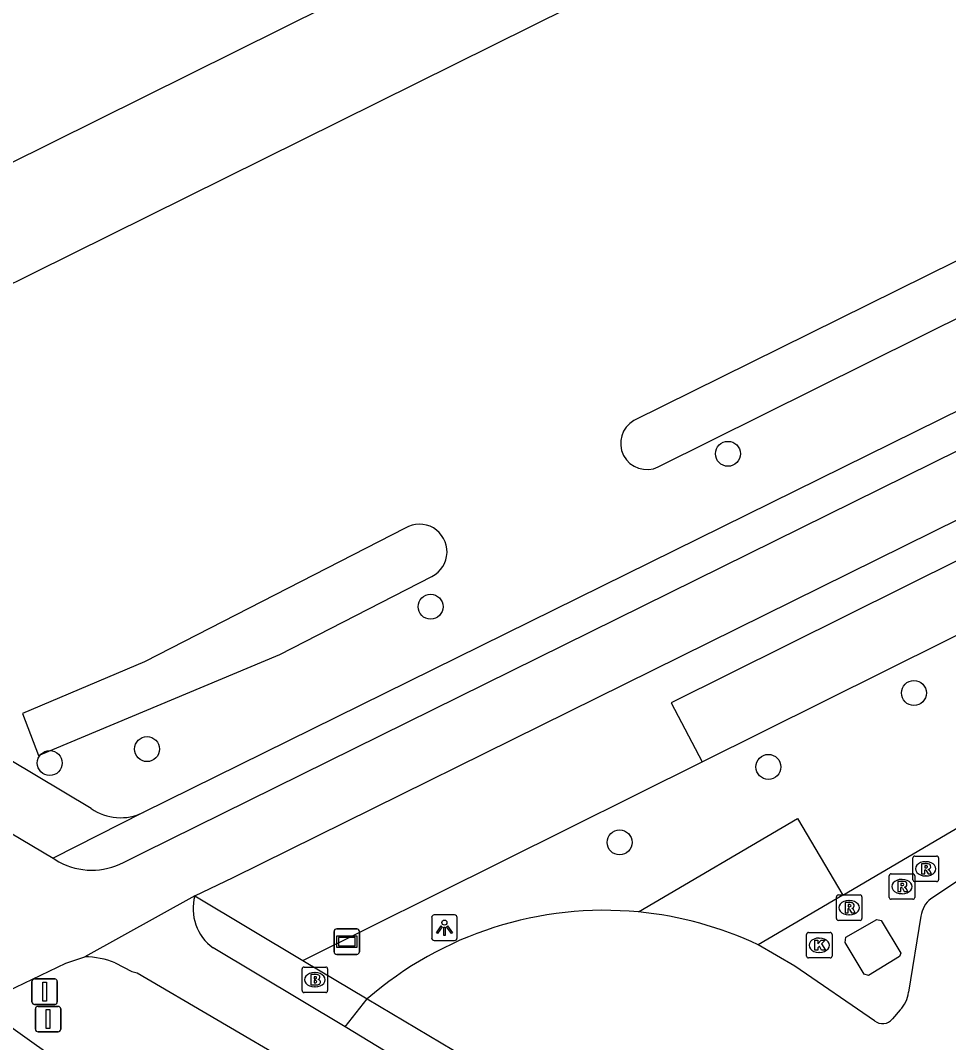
# Model space of a CAD drawing. Extents: x 157321 to 158827, y 386650 to 388532.
# Drawn here: x 158319.37 to 158355.78, y 386925.35 to 386965.44 of the extents above; entities that cross this region are included whole.
import ezdxf

# ---------------------------------------------------------------- set-up
doc = ezdxf.new("R2010")
doc.units = 0
for name, color, linetype in [('IMGEO_Berm_groen', 7, 'Continuous'), ('IMGEO_Boom', 7, 'Continuous'), ('IMGEO_Brandkraan', 7, 'Continuous'), ('IMGEO_Fietspad_gesloten', 7, 'Continuous'), ('IMGEO_Gemengd_bos', 7, 'Continuous'), ('IMGEO_Kolk', 7, 'Continuous'), ('IMGEO_Lage_trafo', 7, 'Continuous'), ('IMGEO_Lichtpunt', 7, 'Continuous'), ('IMGEO_Rijbaan_lokaal_gesloten', 7, 'Continuous'), ('IMGEO_Rijbaan_lokaal_open', 7, 'Continuous'), ('IMGEO_Rioolput', 7, 'Continuous'), ('IMGEO_Verkeersbordpaal', 7, 'Continuous'), ('IMGEO_Verklikker', 7, 'Continuous'), ('IMGEO_Voetpad_open', 7, 'Continuous'), ('IMGEO_Waterloop', 7, 'Continuous')]:
    doc.layers.add(name, color=color, linetype=linetype)

msp = doc.modelspace()

# ---------------------------------------------------------------- linework, layer by layer
at = {"layer": 'IMGEO_Berm_groen'}
msp.add_lwpolyline([(158330.451, 386928.571), (158346.119, 386936.364)], dxfattribs=at)
at = {"layer": 'IMGEO_Boom'}
for centre in [(158347.127, 386948.443), (158335.46, 386942.446), (158354.427, 386939.06), (158324.333, 386936.858), (158320.518, 386936.313), (158348.716, 386936.162), (158342.875, 386933.199)]:
    msp.add_circle(centre, 0.489, dxfattribs=at)
at = {"layer": 'IMGEO_Brandkraan'}
for p, q in [((158330.494, 386928.311), (158331.346, 386928.311)), ((158330.419, 386927.385), (158330.419, 386928.237)), ((158330.907, 386928.091), (158330.932, 386928.091)), ((158331.42, 386928.237), (158331.42, 386927.385)), ((158330.93, 386927.531), (158330.905, 386927.531)), ((158331.346, 386927.311), (158330.494, 386927.311))]:
    msp.add_line(p, q, dxfattribs=at)
for points in [[(158330.494, 386928.311), (158331.346, 386928.311)], [(158330.419, 386927.385), (158330.419, 386928.237)], [(158330.767, 386928.011), (158330.767, 386927.611), (158330.98, 386927.611)], [(158330.998, 386928.011), (158330.767, 386928.011)], [(158330.946, 386927.93), (158330.892, 386927.93), (158330.892, 386927.854)], [(158331.42, 386928.237), (158331.42, 386927.385)], [(158330.892, 386927.854), (158330.945, 386927.854)], [(158330.954, 386927.778), (158330.892, 386927.778), (158330.892, 386927.697)], [(158330.892, 386927.697), (158330.954, 386927.697)], [(158331.346, 386927.311), (158330.494, 386927.311)]]:
    msp.add_lwpolyline(points, dxfattribs=at)
for centre, radius, start, end in [((158330.496, 386928.235), 0.0765, 91.552, 178.448), ((158330.496, 386928.235), 0.0765, 91.552, 178.448), ((158331.344, 386928.235), 0.0765, 1.552, 88.448), ((158331.344, 386928.235), 0.0765, 1.552, 88.448), ((158330.947, 386927.892), 0.0379, 267.8285, 90.9355), ((158331.002, 386927.866), 0.145, 59.4692, 91.5367), ((158331.027, 386927.913), 0.0922, 285.5137, 58.1501), ((158330.955, 386927.737), 0.0404, 269.8759, 90.5077), ((158330.986, 386927.862), 0.251, 268.6676, 293.5347), ((158331.032, 386927.721), 0.105, 301.3115, 78.989), ((158330.496, 386927.387), 0.0765, 181.552, 268.448), ((158330.496, 386927.387), 0.0765, 181.552, 268.448), ((158331.344, 386927.387), 0.0765, 271.552, 358.448), ((158331.344, 386927.387), 0.0765, 271.552, 358.448)]:
    msp.add_arc(centre, radius, start, end, dxfattribs=at)
for centre, major_axis, ratio, start_param, end_param in [((158330.906, 386927.811), (-0.387, 0.002), 0.722429, 4.712389, 7.853982), ((158330.931, 386927.811), (-0.39, 0.002), 0.717154, 1.570796, 4.712389)]:
    msp.add_ellipse(centre, major_axis=major_axis, ratio=ratio, start_param=start_param, end_param=end_param, dxfattribs=at)
at = {"layer": 'IMGEO_Fietspad_gesloten'}
for points in [[(158323.412, 386932.416), (158324.19, 386932.8), (158457.336, 386998.52), (158460.314, 387000), (158484.901, 387012.221)], [(158326.206, 386931.101), (158327.714, 386931.826), (158458.366, 386996.365), (158465.686, 387000), (158486.098, 387010.137)], [(158315.556, 386935.605), (158320.647, 386932.578)], [(158320.647, 386932.578), (158320.879, 386932.44)], [(158326.206, 386931.101), (158321.889, 386928.714)], [(158318.513, 386927.204), (158321.154, 386928.464), (158321.889, 386928.714)], [(158332.104, 386925.962), (158326.925, 386929.06)], [(158323.084, 386928.471), (158323.734, 386928.138), (158323.946, 386928.077), (158330.195, 386924.422)], [(158336.683, 386923.178), (158332.104, 386925.962)]]:
    msp.add_lwpolyline(points, dxfattribs=at)
for centre, radius, start, end in [((158322.168, 386934.783), 2.674, 241.1821, 297.7322), ((158328.036, 386930.598), 1.897, 164.6392, 234.1733), ((158321.871, 386925.566), 3.148, 67.3367, 89.6749)]:
    msp.add_arc(centre, radius, start, end, dxfattribs=at)
at = {"layer": 'IMGEO_Gemengd_bos'}
for points in [[(158297.552, 386949.219), (158298.99, 386949.933), (158399.878, 387000), (158500, 387049.688), (158544.821, 387071.951)], [(158301.884, 386946.63), (158500, 387044.794), (158547.163, 387067.928)]]:
    msp.add_lwpolyline(points, dxfattribs=at)
at = {"layer": 'IMGEO_Kolk'}
for p, q in [((158350.211, 386928.74), (158350.211, 386929.592)), ((158350.286, 386929.666), (158351.138, 386929.666)), ((158351.212, 386929.592), (158351.212, 386928.74)), ((158350.699, 386929.446), (158350.724, 386929.446)), ((158350.722, 386928.886), (158350.697, 386928.886)), ((158351.138, 386928.666), (158350.286, 386928.666))]:
    msp.add_line(p, q, dxfattribs=at)
for points in [[(158350.211, 386928.74), (158350.211, 386929.592)], [(158350.286, 386929.666), (158351.138, 386929.666)], [(158351.212, 386929.592), (158351.212, 386928.74)], [(158350.532, 386929.366), (158350.655, 386929.366), (158350.655, 386929.215), (158350.785, 386929.366), (158350.949, 386929.366), (158350.803, 386929.215), (158350.956, 386928.966), (158350.804, 386928.966), (158350.719, 386929.13), (158350.655, 386929.063), (158350.655, 386928.966), (158350.532, 386928.966), (158350.532, 386929.366)], [(158351.138, 386928.666), (158350.286, 386928.666)]]:
    msp.add_lwpolyline(points, dxfattribs=at)
for centre, start, end in [((158350.288, 386929.59), 91.552, 178.448), ((158350.288, 386929.59), 91.552, 178.448), ((158351.136, 386929.59), 1.552, 88.448), ((158351.136, 386929.59), 1.552, 88.448), ((158350.288, 386928.742), 181.552, 268.448), ((158350.288, 386928.742), 181.552, 268.448), ((158351.136, 386928.742), 271.552, 358.448), ((158351.136, 386928.742), 271.552, 358.448)]:
    msp.add_arc(centre, 0.0765, start, end, dxfattribs=at)
for centre, major_axis, ratio, start_param, end_param in [((158350.698, 386929.166), (-0.387, 0.002), 0.722429, 4.712389, 7.853982), ((158350.723, 386929.166), (-0.39, 0.002), 0.717154, 1.570796, 4.712389)]:
    msp.add_ellipse(centre, major_axis=major_axis, ratio=ratio, start_param=start_param, end_param=end_param, dxfattribs=at)
at = {"layer": 'IMGEO_Lage_trafo'}
msp.add_lwpolyline([(158352.647, 386927.974), (158352.478, 386928.03), (158351.725, 386929.279), (158351.75, 386929.48), (158352.968, 386930.179), (158353.141, 386930.14), (158353.909, 386928.849), (158353.862, 386928.719), (158352.647, 386927.974)], dxfattribs=at)
at = {"layer": 'IMGEO_Lichtpunt'}
for p, q in [((158336.405, 386930.352), (158335.597, 386930.352)), ((158336.405, 386930.352), (158335.597, 386930.352)), ((158335.503, 386930.257), (158335.503, 386929.45)), ((158335.503, 386930.257), (158335.503, 386929.45)), ((158336.499, 386929.45), (158336.499, 386930.257)), ((158336.499, 386929.45), (158336.499, 386930.257)), ((158335.597, 386929.356), (158336.405, 386929.356)), ((158335.597, 386929.356), (158336.405, 386929.356))]:
    msp.add_line(p, q, dxfattribs=at)
for points in [[(158335.877, 386929.921), (158335.916, 386929.893), (158335.728, 386929.631), (158335.69, 386929.658), (158335.877, 386929.921)], [(158336.089, 386929.893), (158336.127, 386929.92), (158336.314, 386929.658), (158336.275, 386929.63), (158336.089, 386929.893)], [(158335.979, 386929.873), (158336.026, 386929.873), (158336.026, 386929.551), (158335.979, 386929.551), (158335.979, 386929.873)]]:
    msp.add_lwpolyline(points, dxfattribs=at)
msp.add_circle((158336.002, 386930.055), 0.0994, dxfattribs=at)
for centre, start, end in [((158335.597, 386930.257), 90, 180), ((158335.597, 386930.257), 90, 180), ((158336.405, 386930.257), 0, 90), ((158336.405, 386930.257), 0, 90), ((158335.597, 386929.45), 180, 270), ((158335.597, 386929.45), 180, 270), ((158336.405, 386929.45), 270, 0), ((158336.405, 386929.45), 270, 360)]:
    msp.add_arc(centre, 0.0946, start, end, dxfattribs=at)
at = {"layer": 'IMGEO_Rijbaan_lokaal_gesloten'}
msp.add_lwpolyline([(158318.393, 386926.389), (158320.581, 386924.826)], dxfattribs=at)
at = {"layer": 'IMGEO_Rijbaan_lokaal_open'}
for points in [[(158356.377, 386931.838), (158355.093, 386930.989)], [(158354.703, 386930.309), (158354.207, 386927.323)], [(158352.885, 386926.203), (158349.757, 386928.347), (158348.32, 386929.177)], [(158332.978, 386927.065), (158338.295, 386923.893)], [(158353.883, 386926.627), (158353.58, 386926.274)]]:
    msp.add_lwpolyline(points, dxfattribs=at)
for centre, radius, start, end in [((158355.714, 386930.181), 1.019, 127.5446, 172.7843), ((158342.267, 386916.368), 14.167, 84.5326, 130.9716), ((158342.269, 386916.38), 14.156, 64.6952, 84.537), ((158353.08, 386927.424), 1.131, 315.2012, 354.8732), ((158353.198, 386926.574), 0.486, 229.8222, 321.8439)]:
    msp.add_arc(centre, radius, start, end, dxfattribs=at)
at = {"layer": 'IMGEO_Rioolput'}
for p, q in [((158354.389, 386931.736), (158354.389, 386932.588)), ((158354.464, 386932.662), (158355.316, 386932.662)), ((158354.877, 386932.442), (158354.902, 386932.442)), ((158355.39, 386932.588), (158355.39, 386931.736)), ((158353.457, 386931.042), (158353.457, 386931.894)), ((158353.532, 386931.968), (158354.384, 386931.968)), ((158354.458, 386931.894), (158354.458, 386931.042)), ((158353.945, 386931.748), (158353.97, 386931.748)), ((158355.316, 386931.662), (158354.464, 386931.662)), ((158354.9, 386931.882), (158354.875, 386931.882)), ((158351.46, 386931.138), (158352.312, 386931.138)), ((158353.968, 386931.188), (158353.943, 386931.188)), ((158351.385, 386930.212), (158351.385, 386931.064)), ((158351.873, 386930.918), (158351.898, 386930.918)), ((158352.386, 386931.064), (158352.386, 386930.212)), ((158354.384, 386930.968), (158353.532, 386930.968)), ((158351.896, 386930.358), (158351.871, 386930.358)), ((158352.312, 386930.138), (158351.46, 386930.138))]:
    msp.add_line(p, q, dxfattribs=at)
for points in [[(158354.389, 386931.736), (158354.389, 386932.588)], [(158354.464, 386932.662), (158355.316, 386932.662)], [(158354.978, 386932.36), (158354.726, 386932.362), (158354.726, 386931.962)], [(158355.39, 386932.588), (158355.39, 386931.736)], [(158353.457, 386931.042), (158353.457, 386931.894)], [(158353.532, 386931.968), (158354.384, 386931.968)], [(158354.458, 386931.894), (158354.458, 386931.042)], [(158354.726, 386931.962), (158354.85, 386931.962), (158354.85, 386932.124), (158354.861, 386932.124)], [(158354.904, 386932.281), (158354.85, 386932.281), (158354.85, 386932.2)], [(158354.85, 386932.2), (158354.902, 386932.2)], [(158354.908, 386932.095), (158354.979, 386931.962), (158355.119, 386931.962), (158355.054, 386932.088)], [(158354.046, 386931.666), (158353.794, 386931.668), (158353.794, 386931.268)], [(158353.972, 386931.587), (158353.918, 386931.587), (158353.918, 386931.506)], [(158353.918, 386931.506), (158353.97, 386931.506)], [(158355.316, 386931.662), (158354.464, 386931.662)], [(158351.46, 386931.138), (158352.312, 386931.138)], [(158353.794, 386931.268), (158353.918, 386931.268), (158353.918, 386931.43), (158353.929, 386931.43)], [(158353.976, 386931.401), (158354.047, 386931.268), (158354.187, 386931.268), (158354.122, 386931.394)], [(158351.385, 386930.212), (158351.385, 386931.064)], [(158351.974, 386930.836), (158351.722, 386930.838), (158351.722, 386930.438)], [(158351.9, 386930.757), (158351.846, 386930.757), (158351.846, 386930.676)], [(158352.386, 386931.064), (158352.386, 386930.212)], [(158354.384, 386930.968), (158353.532, 386930.968)], [(158351.722, 386930.438), (158351.846, 386930.438), (158351.846, 386930.6), (158351.857, 386930.6)], [(158351.846, 386930.676), (158351.898, 386930.676)], [(158351.904, 386930.571), (158351.975, 386930.438), (158352.115, 386930.438), (158352.05, 386930.564)], [(158352.312, 386930.138), (158351.46, 386930.138)]]:
    msp.add_lwpolyline(points, dxfattribs=at)
for centre, radius, start, end in [((158354.466, 386932.586), 0.0765, 91.552, 178.448), ((158354.466, 386932.586), 0.0765, 91.552, 178.448), ((158354.977, 386932.25), 0.109, 350.3612, 89.416), ((158355.314, 386932.586), 0.0765, 1.552, 88.448), ((158355.314, 386932.586), 0.0765, 1.552, 88.448), ((158353.534, 386931.892), 0.0765, 91.552, 178.448), ((158353.534, 386931.892), 0.0765, 91.552, 178.448), ((158354.382, 386931.892), 0.0765, 1.552, 88.448), ((158354.382, 386931.892), 0.0765, 1.552, 88.448), ((158354.86, 386932.071), 0.0533, 26.0293, 88.6989), ((158354.886, 386932.389), 0.19, 274.7715, 282.9687), ((158354.91, 386932.185), 0.0964, 77.0061, 93.1865), ((158354.924, 386932.242), 0.0378, 276.6634, 79.6772), ((158354.975, 386932.25), 0.112, 277.5842, 350.9817), ((158354.959, 386932.035), 0.108, 29.5134, 73.7905), ((158353.954, 386931.695), 0.19, 274.7715, 282.9687), ((158353.978, 386931.491), 0.0964, 77.0061, 93.1865), ((158353.992, 386931.548), 0.0378, 276.6634, 79.6772), ((158354.045, 386931.556), 0.109, 350.3612, 89.416), ((158354.043, 386931.556), 0.112, 277.5842, 350.9817), ((158354.466, 386931.738), 0.0765, 181.552, 268.448), ((158354.466, 386931.738), 0.0765, 181.552, 268.448), ((158355.314, 386931.738), 0.0765, 271.552, 358.448), ((158355.314, 386931.738), 0.0765, 271.552, 358.448), ((158351.462, 386931.062), 0.0765, 91.552, 178.448), ((158351.462, 386931.062), 0.0765, 91.552, 178.448), ((158352.31, 386931.062), 0.0765, 1.552, 88.448), ((158352.31, 386931.062), 0.0765, 1.552, 88.448), ((158353.928, 386931.377), 0.0533, 26.0293, 88.6989), ((158354.027, 386931.341), 0.108, 29.5134, 73.7905), ((158351.906, 386930.661), 0.0964, 77.0061, 93.1865), ((158351.92, 386930.718), 0.0378, 276.6634, 79.6772), ((158351.973, 386930.726), 0.109, 350.3612, 89.416), ((158351.971, 386930.726), 0.112, 277.5842, 350.9817), ((158353.534, 386931.044), 0.0765, 181.552, 268.448), ((158353.534, 386931.044), 0.0765, 181.552, 268.448), ((158354.382, 386931.044), 0.0765, 271.552, 358.448), ((158354.382, 386931.044), 0.0765, 271.552, 358.448), ((158351.856, 386930.547), 0.0533, 26.0293, 88.6989), ((158351.882, 386930.865), 0.19, 274.7715, 282.9687), ((158351.955, 386930.511), 0.108, 29.5134, 73.7905), ((158351.462, 386930.214), 0.0765, 181.552, 268.448), ((158351.462, 386930.214), 0.0765, 181.552, 268.448), ((158352.31, 386930.214), 0.0765, 271.552, 358.448), ((158352.31, 386930.214), 0.0765, 271.552, 358.448)]:
    msp.add_arc(centre, radius, start, end, dxfattribs=at)
for centre, major_axis, ratio, start_param, end_param in [((158354.876, 386932.162), (-0.387, 0.002), 0.722429, 4.712389, 7.853982), ((158354.901, 386932.162), (-0.39, 0.002), 0.717154, 1.570796, 4.712389), ((158353.944, 386931.468), (-0.387, 0.002), 0.722429, 4.712389, 7.853982), ((158353.969, 386931.468), (-0.39, 0.002), 0.717154, 1.570796, 4.712389), ((158351.872, 386930.638), (-0.387, 0.002), 0.722429, 4.712389, 7.853982), ((158351.897, 386930.638), (-0.39, 0.002), 0.717154, 1.570796, 4.712389)]:
    msp.add_ellipse(centre, major_axis=major_axis, ratio=ratio, start_param=start_param, end_param=end_param, dxfattribs=at)
at = {"layer": 'IMGEO_Verkeersbordpaal'}
for p, q in [((158319.82, 386926.942), (158319.82, 386927.742)), ((158319.82, 386927.742), (158319.82, 386926.942)), ((158319.92, 386927.842), (158320.71, 386927.842)), ((158320.71, 386927.842), (158319.92, 386927.842)), ((158320.81, 386927.742), (158320.81, 386926.942)), ((158320.81, 386926.942), (158320.81, 386927.742)), ((158320.71, 386926.842), (158319.92, 386926.842)), ((158319.92, 386926.842), (158320.71, 386926.842)), ((158320.056, 386926.768), (158320.846, 386926.768)), ((158320.846, 386926.768), (158320.056, 386926.768)), ((158319.956, 386925.868), (158319.956, 386926.668)), ((158319.956, 386926.668), (158319.956, 386925.868)), ((158320.946, 386926.668), (158320.946, 386925.868)), ((158320.946, 386925.868), (158320.946, 386926.668)), ((158320.846, 386925.768), (158320.056, 386925.768)), ((158320.056, 386925.768), (158320.846, 386925.768))]:
    msp.add_line(p, q, dxfattribs=at)
for points in [[(158320.24, 386927.717), (158320.39, 386927.717), (158320.39, 386926.967), (158320.24, 386926.967), (158320.24, 386927.717)], [(158320.376, 386926.643), (158320.526, 386926.643), (158320.526, 386925.893), (158320.376, 386925.893), (158320.376, 386926.643)]]:
    msp.add_lwpolyline(points, dxfattribs=at)
for centre, start, end in [((158319.92, 386927.742), 90, 180), ((158319.92, 386927.742), 90, 180), ((158320.71, 386927.742), 0, 90), ((158320.71, 386927.742), 360, 90), ((158319.92, 386926.942), 180, 270), ((158319.92, 386926.942), 180, 270), ((158320.056, 386926.668), 90, 180), ((158320.056, 386926.668), 90, 180), ((158320.71, 386926.942), 270, 0), ((158320.71, 386926.942), 270, 0), ((158320.846, 386926.668), 0, 90), ((158320.846, 386926.668), 360, 90), ((158320.056, 386925.868), 180, 270), ((158320.056, 386925.868), 180, 270), ((158320.846, 386925.868), 270, 0), ((158320.846, 386925.868), 270, 0)]:
    msp.add_arc(centre, 0.1, start, end, dxfattribs=at)
at = {"layer": 'IMGEO_Verklikker'}
for p, q in [((158331.675, 386928.907), (158331.675, 386929.707)), ((158331.675, 386929.707), (158331.675, 386928.907)), ((158331.775, 386929.807), (158332.565, 386929.807)), ((158332.565, 386929.807), (158331.775, 386929.807)), ((158332.665, 386929.707), (158332.665, 386928.907)), ((158332.665, 386928.907), (158332.665, 386929.707)), ((158332.565, 386928.807), (158331.775, 386928.807)), ((158331.775, 386928.807), (158332.565, 386928.807))]:
    msp.add_line(p, q, dxfattribs=at)
for points in [[(158331.776, 386929.539), (158332.564, 386929.539), (158332.564, 386929.075), (158331.776, 386929.075), (158331.776, 386929.539)], [(158331.841, 386929.474), (158331.841, 386929.14), (158332.499, 386929.14), (158332.499, 386929.474), (158331.841, 386929.474)]]:
    msp.add_lwpolyline(points, dxfattribs=at)
for centre, start, end in [((158331.775, 386929.707), 90, 180), ((158331.775, 386929.707), 90, 180), ((158332.565, 386929.707), 0, 90), ((158332.565, 386929.707), 360, 90), ((158331.775, 386928.907), 180, 270), ((158331.775, 386928.907), 180, 270), ((158332.565, 386928.907), 270, 0), ((158332.565, 386928.907), 270, 0)]:
    msp.add_arc(centre, 0.1, start, end, dxfattribs=at)
at = {"layer": 'IMGEO_Voetpad_open'}
for points in [[(158484.31, 387013.395), (158457.303, 387000), (158456.763, 386999.732), (158324.179, 386934.371)], [(158322.145, 386934.524), (158301.884, 386946.63)], [(158351.635, 386931.125), (158369.684, 386941.734), (158370.456, 386940.342)], [(158324.179, 386934.371), (158320.647, 386932.578)], [(158343.617, 386930.471), (158349.862, 386934.142), (158351.635, 386931.125)], [(158326.206, 386931.101), (158330.451, 386928.571)], [(158351.635, 386931.125), (158348.32, 386929.177)], [(158330.451, 386928.571), (158332.978, 386927.065)], [(158332.104, 386925.962), (158332.978, 386927.065)]]:
    msp.add_lwpolyline(points, dxfattribs=at)
msp.add_arc((158323.293, 386936.187), 2.02, 235.3814, 296.0151, dxfattribs=at)
at = {"layer": 'IMGEO_Waterloop'}
for points in [[(158344.392, 386947.927), (158449.198, 387000), (158471.845, 387010.79), (158478.89, 387013.927), (158477.892, 387016.018), (158444.567, 387000), (158408.899, 386982.116), (158343.439, 386949.753)], [(158432.84, 386979.734), (158431.701, 386981.819), (158344.904, 386938.678), (158346.119, 386936.364)], [(158346.119, 386936.364), (158410.819, 386968.542), (158432.84, 386979.734)], [(158334.465, 386945.529), (158324.236, 386940.283), (158319.453, 386938.251), (158320.069, 386936.603), (158329.539, 386940.569), (158335.514, 386943.631)]]:
    msp.add_lwpolyline(points, dxfattribs=at)
for centre, radius, start, end in [((158343.946, 386948.856), 1.03, 119.4446, 295.676), ((158335.021, 386944.598), 1.085, 297.0113, 120.8464)]:
    msp.add_arc(centre, radius, start, end, dxfattribs=at)

doc.saveas('drawing.dxf')
